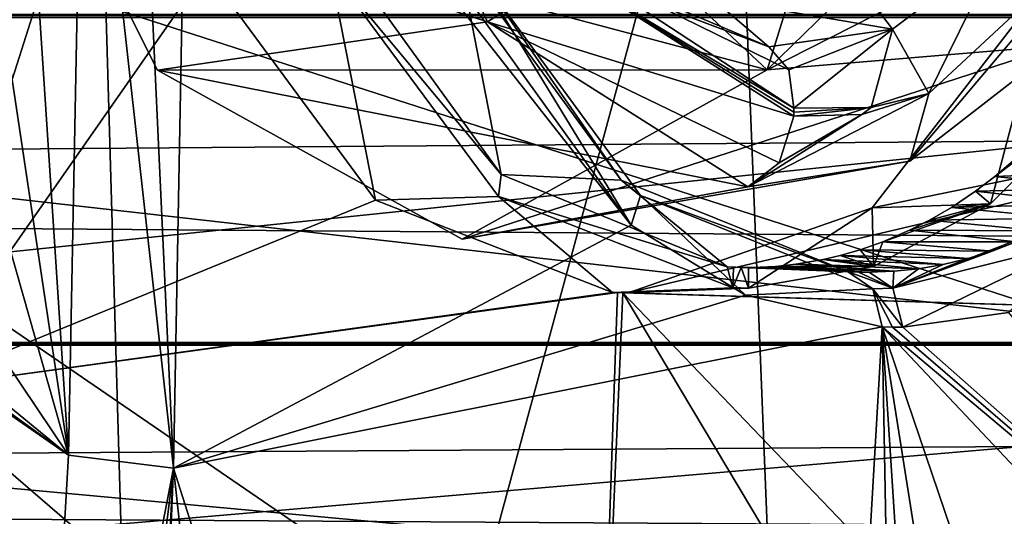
# Model space of a CAD drawing. Header units: metres. Extents: x -150 to 307, y -550 to 84.
# Tile 854 of 1056: x 204.98 to 210.44, y -4.73 to -1.98. Entities that reach past the tile are written whole.
import ezdxf

# ---------------------------------------------------------------- set-up
doc = ezdxf.new("R2010")
doc.units = ezdxf.units.M
doc.layers.add('solid_26006363', color=7, linetype='CONTINUOUS')

msp = doc.modelspace()

# ---------------------------------------------------------------- linework, layer by layer
at = {"layer": 'solid_26006363'}
for points in [[(199.540802, 0, 917.246277), (214.22731, 0.000173, 929.656738), (213.810318, -4.599802, 929.285156)], [(205.070313, -0.000009, 885.159485), (204.463165, 0.00001, 884.663513), (204.394333, -4.029554, 884.660217)], [(204.964142, 0, 882.105042), (205.336761, 0.000016, 882.408264), (205.252289, -4.395135, 882.401978)], [(205.336761, 0.000016, 882.408264), (205.83374, -4.468186, 882.877686), (205.252289, -4.395135, 882.401978)], [(205.627411, 0, 882.64502), (205.83374, -4.468186, 882.877686), (205.336761, 0.000016, 882.408264)], [(205.627411, 0, 882.64502), (205.91745, -0.000024, 882.881592), (205.83374, -4.468186, 882.877686)], [(209.122696, -2.262609, 890.47821), (209.822449, 0, 891.101685), (207.925552, -1.143533, 889.411621)], [(209.122696, -2.262609, 890.47821), (211.445084, 0, 888.843506), (209.822449, 0, 891.101685)], [(199.540802, 0, 917.246277), (213.810318, -4.599802, 929.285156), (212.583496, -8.932452, 928.192139)], [(199.540802, 0, 917.246277), (212.583496, -8.932452, 928.192139), (210.618164, -12.745977, 926.441101)], [(199.540802, 0, 917.246277), (210.618164, -12.745977, 926.441101), (208.028534, -15.818749, 924.133789)], [(199.540802, 0, 917.246277), (208.028534, -15.818749, 924.133789), (204.965088, -17.972189, 921.404358)], [(202.146072, -11.879224, 921.398987), (205.21727, -0.000005, 924.228638), (201.843781, -0.000005, 921.499268)], [(202.146072, -11.879224, 921.398987), (205.403427, -0.000005, 924.376648), (205.21727, -0.000005, 924.228638)], [(202.146072, -11.879224, 921.398987), (205.74469, -11.744577, 924.324829), (205.403427, -0.000005, 924.376648)], [(204.339767, -1.185266, 881.602478), (204.59053, -0.000016, 881.801453), (205.252289, -4.395135, 882.401978)], [(205.070313, -0.000009, 885.159485), (204.394333, -4.029554, 884.660217), (205.674576, -0.000037, 885.654297)], [(206.015366, -1.709859, 885.94342), (205.674576, -0.000037, 885.654297), (204.394333, -4.029554, 884.660217)], [(204.59053, -0.000016, 881.801453), (204.964142, 0, 882.105042), (205.252289, -4.395135, 882.401978)], [(205.74469, -11.744577, 924.324829), (208.929962, -0.000005, 927.139404), (205.403427, -0.000005, 924.376648)], [(205.74469, -11.744577, 924.324829), (209.391617, -11.514744, 927.203979), (208.929962, -0.000005, 927.139404)], [(205.83374, -4.468186, 882.877686), (205.91745, -0.000024, 882.881592), (208.368347, -3.12257, 884.922791)], [(205.91745, -0.000024, 882.881592), (207.395828, -1.766923, 884.10144), (208.368347, -3.12257, 884.922791)], [(209.391617, -11.514744, 927.203979), (212.56279, -0.000019, 929.918945), (208.929962, -0.000005, 927.139404)], [(209.122696, -2.262609, 890.47821), (211.253876, -1.178106, 888.685059), (211.445084, 0, 888.843506)], [(209.391617, -11.514744, 927.203979), (212.741653, -6.885615, 929.95636), (212.56279, -0.000019, 929.918945)], [(207.12027, -1.047262, 885.215698), (207.573792, -1.995994, 885.600342), (205.227005, -1.227852, 887.007263)], [(207.12027, -1.047262, 885.215698), (208.008545, -1.714972, 885.508911), (207.573792, -1.995994, 885.600342)], [(205.227005, -1.227852, 887.007263), (209.122696, -2.262609, 890.47821), (207.925552, -1.143533, 889.411621)], [(203.666565, -2.035756, 881.065979), (204.339767, -1.185266, 881.602478), (205.252289, -4.395135, 882.401978)], [(209.122696, -2.262609, 890.47821), (210.737793, -2.12622, 888.25647), (211.253876, -1.178106, 888.685059)], [(205.227005, -1.227852, 887.007263), (205.745132, -2.264341, 887.468933), (209.122696, -2.262609, 890.47821)], [(207.573792, -1.995994, 885.600342), (205.745132, -2.264341, 887.468933), (205.227005, -1.227852, 887.007263)], [(211.003021, -1.477693, 887.996826), (209.913528, -2.768022, 887.56958), (210.018768, -2.393639, 887.185791)], [(211.003021, -1.477693, 887.996826), (210.737793, -2.12622, 888.25647), (209.913528, -2.768022, 887.56958)], [(210.412613, -1.588721, 887.832031), (211.003021, -1.477693, 887.996826), (210.018768, -2.393639, 887.185791)], [(208.818878, -1.866152, 887.77063), (209.444672, -1.544854, 888.328247), (209.816162, -2.036172, 887.345825)], [(209.444672, -1.544854, 888.328247), (210.412613, -1.588721, 887.832031), (209.816162, -2.036172, 887.345825)], [(207.649139, -2.841266, 886.009521), (206.765228, -1.615333, 885.26416), (206.700119, -1.699925, 885.211609)], [(207.649139, -2.841266, 886.009521), (207.416122, -1.641249, 884.510071), (206.765228, -1.615333, 885.26416)], [(209.816162, -2.036172, 887.345825), (210.412613, -1.588721, 887.832031), (210.018768, -2.393639, 887.185791)], [(207.416122, -1.641249, 884.510071), (208.313095, -2.872071, 885.263855), (207.496979, -1.692829, 884.29895)], [(207.649139, -2.841266, 886.009521), (208.313095, -2.872071, 885.263855), (207.416122, -1.641249, 884.510071)], [(208.008545, -1.714972, 885.508911), (208.052887, -1.676338, 885.545105), (209.270309, -2.474095, 886.564148)], [(209.242355, -2.262635, 886.630005), (209.270309, -2.474095, 886.564148), (208.052887, -1.676338, 885.545105)], [(209.130997, -2.133795, 886.783386), (209.242355, -2.262635, 886.630005), (208.052887, -1.676338, 885.545105)], [(208.548965, -1.914539, 886.302734), (209.130997, -2.133795, 886.783386), (208.052887, -1.676338, 885.545105)], [(206.9534, -2.983193, 886.734741), (206.015366, -1.709859, 885.94342), (204.394333, -4.029554, 884.660217)], [(206.700119, -1.699925, 885.211609), (206.015366, -1.709859, 885.94342), (206.9534, -2.983193, 886.734741)], [(206.700119, -1.699925, 885.211609), (206.9534, -2.983193, 886.734741), (207.633347, -2.96322, 885.998779)], [(207.649139, -2.841266, 886.009521), (206.700119, -1.699925, 885.211609), (207.633347, -2.96322, 885.998779)], [(207.496979, -1.692829, 884.29895), (208.368347, -3.12257, 884.922791), (207.395828, -1.766923, 884.10144)], [(207.496979, -1.692829, 884.29895), (208.421768, -2.957204, 885.077332), (208.368347, -3.12257, 884.922791)], [(208.313095, -2.872071, 885.263855), (208.421768, -2.957204, 885.077332), (207.496979, -1.692829, 884.29895)], [(207.573792, -1.995994, 885.600342), (208.008545, -1.714972, 885.508911), (209.269623, -2.517874, 886.56427)], [(209.269974, -2.495982, 886.564209), (208.008545, -1.714972, 885.508911), (209.270309, -2.474095, 886.564148)], [(209.269974, -2.495982, 886.564209), (209.269623, -2.517874, 886.56427), (208.008545, -1.714972, 885.508911)], [(208.153168, -1.762412, 887.177551), (209.130997, -2.133795, 886.783386), (208.548965, -1.914539, 886.302734)], [(208.153168, -1.762412, 887.177551), (208.818878, -1.866152, 887.77063), (209.130997, -2.133795, 886.783386)], [(214.625748, -2.018053, 893.180359), (210.692017, -1.748939, 889.829285), (209.703369, -3.026222, 889.020081)], [(210.359283, -3.003443, 888.264404), (209.703369, -3.026222, 889.020081), (210.692017, -1.748939, 889.829285)], [(210.359283, -3.003443, 888.264404), (210.692017, -1.748939, 889.829285), (210.915619, -2.450551, 888.720642)], [(208.818878, -1.866152, 887.77063), (209.816162, -2.036172, 887.345825), (209.130997, -2.133795, 886.783386)], [(51.326496, -1.972128, 672.819702), (287.017914, -1.954857, -98.109421), (287.806, -3.771021, -97.868477)], [(211.998627, -3.771021, -270.083557), (211.644073, -1.954857, -269.33963), (195.912445, -1.954857, -275.723175)], [(196.176514, -3.771021, -276.503784), (211.998627, -3.771021, -270.083557), (195.912445, -1.954857, -275.723175)], [(52.118008, -3.784486, 673.061707), (51.326496, -1.972128, 672.819702), (287.806, -3.771021, -97.868477)], [(63.380936, -3.784486, 676.505127), (299.076141, -3.786167, -94.422852), (299.868683, -1.972128, -94.180542)], [(64.172447, -1.972128, 676.747131), (63.380936, -3.784486, 676.505127), (299.868683, -1.972128, -94.180542)], [(217.425598, -1.972128, -281.470245), (217.069046, -3.786167, -280.722137), (199.952957, -3.786167, -287.66745)], [(200.218521, -1.972128, -288.452515), (217.425598, -1.972128, -281.470245), (199.952957, -3.786167, -287.66745)], [(207.573792, -1.995994, 885.600342), (209.016281, -2.909224, 886.81781), (205.745132, -2.264341, 887.468933)], [(207.573792, -1.995994, 885.600342), (209.269623, -2.517874, 886.56427), (209.188614, -2.777545, 886.62793)], [(207.573792, -1.995994, 885.600342), (209.188614, -2.777545, 886.62793), (209.016281, -2.909224, 886.81781)], [(214.625748, -2.018053, 893.180359), (209.703369, -3.026222, 889.020081), (208.352722, -3.496214, 887.904114)], [(215.468597, -3.716284, 893.941162), (214.625748, -2.018053, 893.180359), (208.352722, -3.496214, 887.904114)], [(202.755783, -2.348417, 880.334534), (203.666565, -2.035756, 881.065979), (205.252289, -4.395135, 882.401978)], [(209.816162, -2.036172, 887.345825), (209.242355, -2.262635, 886.630005), (209.130997, -2.133795, 886.783386)], [(209.816162, -2.036172, 887.345825), (209.270309, -2.474095, 886.564148), (209.242355, -2.262635, 886.630005)], [(209.816162, -2.036172, 887.345825), (209.698074, -2.469701, 886.920105), (209.270309, -2.474095, 886.564148)], [(209.816162, -2.036172, 887.345825), (210.018768, -2.393639, 887.185791), (209.698074, -2.469701, 886.920105)], [(201.949081, -2.106391, 879.680786), (204.99855, -8.793859, 882.383118), (204.503265, -8.865823, 881.98584)], [(201.949081, -2.106391, 879.680786), (205.252289, -4.395135, 882.401978), (204.99855, -8.793859, 882.383118)], [(201.949081, -2.106391, 879.680786), (202.33934, -2.286525, 879.997803), (205.252289, -4.395135, 882.401978)], [(207.432831, -3.19988, 888.972595), (209.913528, -2.768022, 887.56958), (210.737793, -2.12622, 888.25647)], [(207.432831, -3.19988, 888.972595), (210.737793, -2.12622, 888.25647), (209.122696, -2.262609, 890.47821)], [(202.33934, -2.286525, 879.997803), (202.755783, -2.348417, 880.334534), (205.252289, -4.395135, 882.401978)], [(205.745132, -2.264341, 887.468933), (207.432831, -3.19988, 888.972595), (209.122696, -2.262609, 890.47821)], [(205.745132, -2.264341, 887.468933), (209.016281, -2.909224, 886.81781), (207.432831, -3.19988, 888.972595)], [(209.016281, -2.909224, 886.81781), (209.646744, -2.509425, 886.877991), (210.018768, -2.393639, 887.185791)], [(209.913528, -2.768022, 887.56958), (209.016281, -2.909224, 886.81781), (210.018768, -2.393639, 887.185791)], [(209.698074, -2.469701, 886.920105), (210.018768, -2.393639, 887.185791), (209.646744, -2.509425, 886.877991)], [(210.276505, -2.933989, 888.193848), (210.359283, -3.003443, 888.264404), (210.915619, -2.450551, 888.720642)], [(210.384262, -2.852124, 888.282471), (210.276505, -2.933989, 888.193848), (210.915619, -2.450551, 888.720642)], [(210.498886, -2.754723, 888.376587), (210.384262, -2.852124, 888.282471), (210.915619, -2.450551, 888.720642)], [(209.698074, -2.469701, 886.920105), (209.269623, -2.517874, 886.56427), (209.269974, -2.495982, 886.564209)], [(209.698074, -2.469701, 886.920105), (209.646744, -2.509425, 886.877991), (209.269623, -2.517874, 886.56427)], [(209.698074, -2.469701, 886.920105), (209.269974, -2.495982, 886.564209), (209.270309, -2.474095, 886.564148)], [(209.016281, -2.909224, 886.81781), (209.188614, -2.777545, 886.62793), (209.646744, -2.509425, 886.877991)], [(209.188614, -2.777545, 886.62793), (209.269623, -2.517874, 886.56427), (209.646744, -2.509425, 886.877991)], [(207.432831, -3.19988, 888.972595), (209.016281, -2.909224, 886.81781), (209.913528, -2.768022, 887.56958)], [(210.498886, -2.754723, 888.376587), (211.131882, -2.820479, 887.591248), (210.384262, -2.852124, 888.282471)], [(210.384262, -2.852124, 888.282471), (211.131882, -2.820479, 887.591248), (211.012619, -2.916392, 887.49408)], [(207.649139, -2.841266, 886.009521), (207.633347, -2.96322, 885.998779), (208.901901, -3.352442, 887.056946)], [(207.649139, -2.841266, 886.009521), (208.901901, -3.352442, 887.056946), (208.313095, -2.872071, 885.263855)], [(208.313095, -2.872071, 885.263855), (209.568024, -3.378662, 886.3078), (208.421768, -2.957204, 885.077332)], [(208.901901, -3.352442, 887.056946), (209.568024, -3.378662, 886.3078), (208.313095, -2.872071, 885.263855)], [(210.384262, -2.852124, 888.282471), (211.012619, -2.916392, 887.49408), (210.276505, -2.933989, 888.193848)], [(210.276505, -2.933989, 888.193848), (210.889618, -3.003927, 887.393677), (210.143341, -3.023265, 888.08429)], [(210.276505, -2.933989, 888.193848), (210.143341, -3.023265, 888.08429), (210.359283, -3.003443, 888.264404)], [(210.276505, -2.933989, 888.193848), (211.012619, -2.916392, 887.49408), (210.889618, -3.003927, 887.393677)], [(208.266357, -3.494413, 887.832336), (206.9534, -2.983193, 886.734741), (204.394333, -4.029554, 884.660217)], [(207.633347, -2.96322, 885.998779), (206.9534, -2.983193, 886.734741), (208.266357, -3.494413, 887.832336)], [(207.633347, -2.96322, 885.998779), (208.266357, -3.494413, 887.832336), (208.932922, -3.46821, 887.085205)], [(207.633347, -2.96322, 885.998779), (208.932922, -3.46821, 887.085205), (208.901901, -3.352442, 887.056946)], [(208.421768, -2.957204, 885.077332), (209.00322, -3.508984, 885.455444), (208.368347, -3.12257, 884.922791)], [(208.421768, -2.957204, 885.077332), (209.707077, -3.473928, 886.148132), (209.00322, -3.508984, 885.455444)], [(209.568024, -3.378662, 886.3078), (209.707077, -3.473928, 886.148132), (208.421768, -2.957204, 885.077332)], [(209.018738, -3.470003, 887.156555), (208.352722, -3.496214, 887.904114), (209.703369, -3.026222, 889.020081)], [(209.712357, -3.35119, 887.731323), (209.018738, -3.470003, 887.156555), (209.703369, -3.026222, 889.020081)], [(209.712357, -3.35119, 887.731323), (209.703369, -3.026222, 889.020081), (210.359283, -3.003443, 888.264404)], [(209.712357, -3.35119, 887.731323), (210.359283, -3.003443, 888.264404), (209.764084, -3.214046, 887.771545)], [(209.911209, -3.150497, 887.893005), (209.764084, -3.214046, 887.771545), (210.359283, -3.003443, 888.264404)], [(210.021805, -3.094163, 887.984192), (209.911209, -3.150497, 887.893005), (210.359283, -3.003443, 888.264404)], [(210.143341, -3.023265, 888.08429), (210.021805, -3.094163, 887.984192), (210.359283, -3.003443, 888.264404)], [(210.143341, -3.023265, 888.08429), (210.763229, -3.082836, 887.290466), (210.021805, -3.094163, 887.984192)], [(210.143341, -3.023265, 888.08429), (210.889618, -3.003927, 887.393677), (210.763229, -3.082836, 887.290466)], [(210.021805, -3.094163, 887.984192), (210.633987, -3.152821, 887.184753), (209.911209, -3.150497, 887.893005)], [(210.021805, -3.094163, 887.984192), (210.763229, -3.082836, 887.290466), (210.633987, -3.152821, 887.184753)], [(205.83374, -4.468186, 882.877686), (208.368347, -3.12257, 884.922791), (209.00322, -3.508984, 885.455444)], [(209.911209, -3.150497, 887.893005), (210.502396, -3.213643, 887.076965), (209.764084, -3.214046, 887.771545)], [(210.633987, -3.152821, 887.184753), (210.848236, -3.213181, 887.092041), (209.818481, -3.471087, 886.248352)], [(210.502396, -3.213643, 887.076965), (210.633987, -3.152821, 887.184753), (209.818481, -3.471087, 886.248352)], [(209.911209, -3.150497, 887.893005), (210.633987, -3.152821, 887.184753), (210.502396, -3.213643, 887.076965)], [(209.764084, -3.214046, 887.771545), (210.369034, -3.265131, 886.967651), (209.637039, -3.258955, 887.666565)], [(209.764084, -3.214046, 887.771545), (209.637039, -3.258955, 887.666565), (209.712357, -3.35119, 887.731323)], [(209.764084, -3.214046, 887.771545), (210.502396, -3.213643, 887.076965), (210.369034, -3.265131, 886.967651)], [(209.818481, -3.471087, 886.248352), (210.848236, -3.213181, 887.092041), (209.873901, -3.687563, 886.181702)], [(210.369034, -3.265131, 886.967651), (210.502396, -3.213643, 887.076965), (209.818481, -3.471087, 886.248352)], [(210.848236, -3.213181, 887.092041), (210.459824, -3.605206, 886.667419), (209.873901, -3.687563, 886.181702)], [(209.637039, -3.258955, 887.666565), (210.234238, -3.307248, 886.856934), (209.527496, -3.290582, 887.575989)], [(209.637039, -3.258955, 887.666565), (209.527496, -3.290582, 887.575989), (209.712357, -3.35119, 887.731323)], [(209.637039, -3.258955, 887.666565), (210.369034, -3.265131, 886.967651), (210.234238, -3.307248, 886.856934)], [(210.234238, -3.307248, 886.856934), (210.369034, -3.265131, 886.967651), (209.818481, -3.471087, 886.248352)], [(209.433044, -3.312741, 887.497803), (209.961456, -3.363463, 886.632568), (209.281296, -3.33868, 887.372009)], [(209.433044, -3.312741, 887.497803), (209.281296, -3.33868, 887.372009), (209.712357, -3.35119, 887.731323)], [(209.527496, -3.290582, 887.575989), (210.098236, -3.340031, 886.745117), (209.433044, -3.312741, 887.497803)], [(209.527496, -3.290582, 887.575989), (209.433044, -3.312741, 887.497803), (209.712357, -3.35119, 887.731323)], [(209.433044, -3.312741, 887.497803), (210.098236, -3.340031, 886.745117), (209.961456, -3.363463, 886.632568)], [(209.527496, -3.290582, 887.575989), (210.234238, -3.307248, 886.856934), (210.098236, -3.340031, 886.745117)], [(210.098236, -3.340031, 886.745117), (210.234238, -3.307248, 886.856934), (209.818481, -3.471087, 886.248352)], [(209.230148, -3.365417, 886.693359), (209.568024, -3.378662, 886.3078), (208.901901, -3.352442, 887.056946)], [(209.230148, -3.365417, 886.693359), (208.901901, -3.352442, 887.056946), (208.935425, -3.354151, 887.084778)], [(208.932922, -3.46821, 887.085205), (208.935425, -3.354151, 887.084778), (208.901901, -3.352442, 887.056946)], [(208.932922, -3.46821, 887.085205), (208.977707, -3.355502, 887.119934), (208.935425, -3.354151, 887.084778)], [(209.018738, -3.470003, 887.156555), (208.977707, -3.355502, 887.119934), (208.932922, -3.46821, 887.085205)], [(208.935425, -3.354151, 887.084778), (209.62767, -3.381322, 886.357117), (209.568024, -3.378662, 886.3078)], [(209.230148, -3.365417, 886.693359), (208.935425, -3.354151, 887.084778), (209.568024, -3.378662, 886.3078)], [(208.977707, -3.355502, 887.119934), (209.62767, -3.381322, 886.357117), (208.935425, -3.354151, 887.084778)], [(208.977707, -3.355502, 887.119934), (209.02002, -3.355955, 887.155151), (209.62767, -3.381322, 886.357117)], [(209.018738, -3.470003, 887.156555), (209.02002, -3.355955, 887.155151), (208.977707, -3.355502, 887.119934)], [(209.712357, -3.35119, 887.731323), (209.02002, -3.355955, 887.155151), (209.018738, -3.470003, 887.156555)], [(209.083527, -3.354926, 887.207886), (209.02002, -3.355955, 887.155151), (209.712357, -3.35119, 887.731323)], [(209.083527, -3.354926, 887.207886), (209.687195, -3.382204, 886.406311), (209.02002, -3.355955, 887.155151)], [(209.02002, -3.355955, 887.155151), (209.687195, -3.382204, 886.406311), (209.62767, -3.381322, 886.357117)], [(209.168137, -3.350394, 887.278137), (209.82431, -3.377528, 886.51947), (209.083527, -3.354926, 887.207886)], [(209.168137, -3.350394, 887.278137), (209.083527, -3.354926, 887.207886), (209.712357, -3.35119, 887.731323)], [(209.083527, -3.354926, 887.207886), (209.82431, -3.377528, 886.51947), (209.687195, -3.382204, 886.406311)], [(209.281296, -3.33868, 887.372009), (209.82431, -3.377528, 886.51947), (209.168137, -3.350394, 887.278137)], [(209.281296, -3.33868, 887.372009), (209.168137, -3.350394, 887.278137), (209.712357, -3.35119, 887.731323)], [(209.281296, -3.33868, 887.372009), (209.961456, -3.363463, 886.632568), (209.82431, -3.377528, 886.51947)], [(209.568024, -3.378662, 886.3078), (209.818481, -3.471087, 886.248352), (209.707077, -3.473928, 886.148132)], [(209.62767, -3.381322, 886.357117), (209.818481, -3.471087, 886.248352), (209.568024, -3.378662, 886.3078)], [(209.62767, -3.381322, 886.357117), (209.687195, -3.382204, 886.406311), (209.818481, -3.471087, 886.248352)], [(209.818481, -3.471087, 886.248352), (209.687195, -3.382204, 886.406311), (209.82431, -3.377528, 886.51947)], [(209.961456, -3.363463, 886.632568), (210.098236, -3.340031, 886.745117), (209.818481, -3.471087, 886.248352)], [(209.82431, -3.377528, 886.51947), (209.961456, -3.363463, 886.632568), (209.818481, -3.471087, 886.248352)], [(208.610855, -3.481085, 887.451416), (208.932922, -3.46821, 887.085205), (208.266357, -3.494413, 887.832336)], [(208.610855, -3.481085, 887.451416), (208.266357, -3.494413, 887.832336), (208.29306, -3.495356, 887.854492)], [(208.97583, -3.469553, 887.120911), (208.932922, -3.46821, 887.085205), (208.29306, -3.495356, 887.854492)], [(208.610855, -3.481085, 887.451416), (208.29306, -3.495356, 887.854492), (208.932922, -3.46821, 887.085205)], [(208.97583, -3.469553, 887.120911), (208.29306, -3.495356, 887.854492), (208.322891, -3.496001, 887.879333)], [(209.018738, -3.470003, 887.156555), (208.97583, -3.469553, 887.120911), (208.322891, -3.496001, 887.879333)], [(209.018738, -3.470003, 887.156555), (208.322891, -3.496001, 887.879333), (208.352722, -3.496214, 887.904114)], [(209.018738, -3.470003, 887.156555), (208.932922, -3.46821, 887.085205), (208.97583, -3.469553, 887.120911)], [(209.707077, -3.473928, 886.148132), (209.759247, -3.68454, 886.086365), (209.00322, -3.508984, 885.455444)], [(209.707077, -3.473928, 886.148132), (209.818481, -3.471087, 886.248352), (209.873901, -3.687563, 886.181702)], [(209.707077, -3.473928, 886.148132), (209.816238, -3.686798, 886.133728), (209.759247, -3.68454, 886.086365)], [(209.707077, -3.473928, 886.148132), (209.873901, -3.687563, 886.181702), (209.816238, -3.686798, 886.133728)], [(208.29306, -3.495356, 887.854492), (208.266357, -3.494413, 887.832336), (204.394333, -4.029554, 884.660217)], [(208.29306, -3.495356, 887.854492), (204.394333, -4.029554, 884.660217), (208.16275, -7.278841, 887.878296)], [(205.83374, -4.468186, 882.877686), (209.00322, -3.508984, 885.455444), (209.759247, -3.68454, 886.086365)], [(208.322891, -3.496001, 887.879333), (208.29306, -3.495356, 887.854492), (208.16275, -7.278841, 887.878296)], [(209.925522, -6.183341, 889.300293), (208.322891, -3.496001, 887.879333), (208.16275, -7.278841, 887.878296)], [(215.468597, -3.716284, 893.941162), (208.352722, -3.496214, 887.904114), (208.322891, -3.496001, 887.879333)], [(210.573044, -5.844949, 889.830322), (215.468597, -3.716284, 893.941162), (208.322891, -3.496001, 887.879333)], [(209.925522, -6.183341, 889.300293), (210.573044, -5.844949, 889.830322), (208.322891, -3.496001, 887.879333)], [(209.873901, -3.687563, 886.181702), (210.459824, -3.605206, 886.667419), (212.109558, -5.66057, 888.109253)], [(205.83374, -4.468186, 882.877686), (209.759247, -3.68454, 886.086365), (209.113571, -14.771253, 886.205505)], [(209.870712, -9.698786, 886.436768), (209.113571, -14.771253, 886.205505), (209.759247, -3.68454, 886.086365)], [(210.044769, -8.069264, 886.488831), (209.870712, -9.698786, 886.436768), (209.759247, -3.68454, 886.086365)], [(210.333542, -7.313118, 886.691895), (210.044769, -8.069264, 886.488831), (209.759247, -3.68454, 886.086365)], [(210.761353, -6.633537, 887.018311), (210.333542, -7.313118, 886.691895), (209.759247, -3.68454, 886.086365)], [(211.758987, -5.804165, 887.820068), (210.761353, -6.633537, 887.018311), (209.759247, -3.68454, 886.086365)], [(212.109558, -5.66057, 888.109253), (211.758987, -5.804165, 887.820068), (209.759247, -3.68454, 886.086365)], [(209.816238, -3.686798, 886.133728), (212.109558, -5.66057, 888.109253), (209.759247, -3.68454, 886.086365)], [(209.816238, -3.686798, 886.133728), (209.873901, -3.687563, 886.181702), (212.109558, -5.66057, 888.109253)], [(52.118008, -3.784486, 673.061707), (287.806, -3.771021, -97.868477), (289.05188, -5.281072, -97.487572)], [(53.365746, -5.290247, 673.443176), (52.118008, -3.784486, 673.061707), (289.05188, -5.281072, -97.487572)], [(63.380936, -3.784486, 676.505127), (62.133198, -5.290247, 676.123657), (299.076141, -3.786167, -94.422852)], [(62.133198, -5.290247, 676.123657), (297.826538, -5.292864, -94.804886), (299.076141, -3.786167, -94.422852)], [(212.559143, -5.281072, -271.259613), (211.998627, -3.771021, -270.083557), (196.176514, -3.771021, -276.503784)], [(196.593994, -5.281072, -277.737915), (212.559143, -5.281072, -271.259613), (196.176514, -3.771021, -276.503784)], [(217.069046, -3.786167, -280.722137), (216.506851, -5.292864, -279.542572), (199.534241, -5.292864, -286.429657)], [(199.952957, -3.786167, -287.66745), (217.069046, -3.786167, -280.722137), (199.534241, -5.292864, -286.429657)], [(208.16275, -7.278841, 887.878296), (204.394333, -4.029554, 884.660217), (204.187744, -8.058781, 884.650452)], [(205.252289, -4.395135, 882.401978), (205.83374, -4.468186, 882.877686), (204.99855, -8.793859, 882.383118)], [(205.297119, -8.835087, 882.627991), (204.99855, -8.793859, 882.383118), (205.83374, -4.468186, 882.877686)], [(205.297119, -8.835087, 882.627991), (205.83374, -4.468186, 882.877686), (205.582397, -8.9385, 882.865906)], [(205.613892, -8.954156, 882.892456), (205.582397, -8.9385, 882.865906), (205.83374, -4.468186, 882.877686)], [(205.613892, -8.954156, 882.892456), (205.83374, -4.468186, 882.877686), (205.645126, -8.970581, 882.918823)], [(205.83374, -4.468186, 882.877686), (206.414642, -9.791451, 883.595642), (205.645126, -8.970581, 882.918823)], [(205.83374, -4.468186, 882.877686), (209.113571, -14.771253, 886.205505), (206.414642, -9.791451, 883.595642)]]:
    msp.add_3dface(points, dxfattribs=at)

doc.saveas('drawing.dxf')
